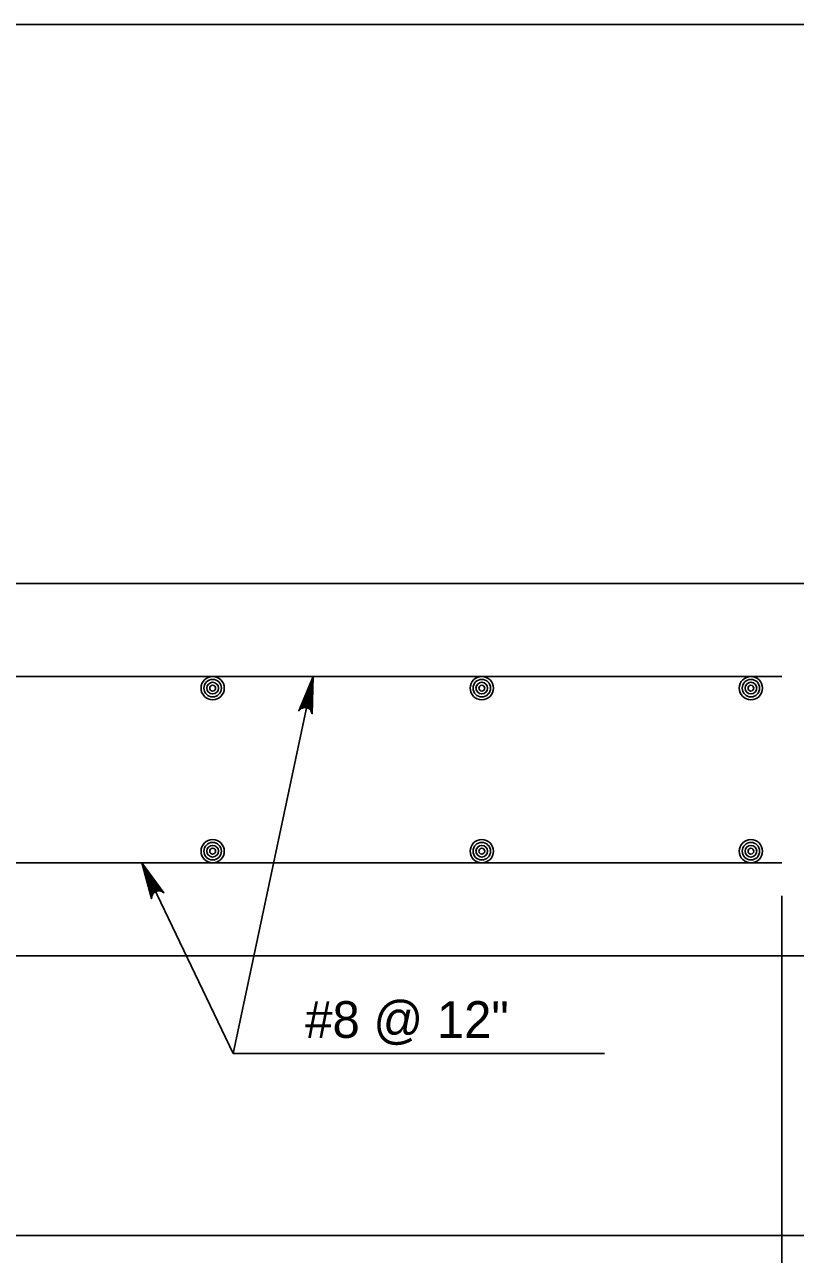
# Model space of a CAD drawing. Extents: x 636530 to 644067, y 294168 to 299122.
# Drawn here: x 643445.2 to 643508.3, y 296349.2 to 296449.8 of the extents above; entities that cross this region are included whole.
import ezdxf

# ---------------------------------------------------------------- set-up
doc = ezdxf.new("R2010")
doc.units = 0
doc.layers.add('1', color=7, linetype='Continuous')

msp = doc.modelspace()

# ---------------------------------------------------------------- linework, layer by layer
at = {"layer": '1'}
for p, q in [((643439.56, 296449.82), (643590.1, 296449.82)), ((643362.41, 296404.1), (643514.81, 296404.1)), ((643370.03, 296396.48), (643507.19, 296396.48)), ((643462.3, 296365.64), (643468.84, 296396.48)), ((643370.03, 296381.24), (643507.19, 296381.24)), ((643462.3, 296365.64), (643454.85, 296381.24)), ((643507.19, 296338.03), (643507.19, 296378.55)), ((643362.41, 296373.62), (643514.81, 296373.62)), ((643462.3, 296365.64), (643492.67, 296365.64)), ((643347.17, 296350.76), (643530.05, 296350.76))]:
    msp.add_line(p, q, dxfattribs=at)
msp.add_lwpolyline([(643584.93, 296432.57), (643590.1, 296435.11), (643590.1, 296449.82), (643439.56, 296449.82), (643439.56, 296447.91), (643438.61, 296447.91), (643438.61, 296404.1), (643514.81, 296404.1), (643535.13, 296424.42), (643590.1, 296424.42), (643590.1, 296431.59), (643595.06, 296433.94)], close=True, dxfattribs=at)
for points in [[(643468.84, 296396.48), (643468.77, 296393.44), (643468.72, 296393.57), (643468.66, 296393.7), (643468.58, 296393.78), (643468.49, 296393.86), (643468.4, 296393.9), (643468.3, 296393.93), (643468.2, 296393.94), (643468.1, 296393.94), (643467.99, 296393.9), (643467.88, 296393.87), (643467.78, 296393.77), (643467.67, 296393.68), (643468.84, 296396.48), (643467.78, 296393.77), (643467.88, 296393.87), (643468.84, 296396.48), (643467.99, 296393.9), (643468.1, 296393.94), (643468.84, 296396.48), (643468.2, 296393.94), (643468.3, 296393.93), (643468.84, 296396.48), (643468.4, 296393.9), (643468.49, 296393.86), (643468.84, 296396.48), (643468.58, 296393.78), (643468.66, 296393.7), (643468.84, 296396.48), (643468.72, 296393.57)], [(643454.85, 296381.24), (643456.64, 296378.79), (643456.52, 296378.86), (643456.4, 296378.93), (643456.28, 296378.94), (643456.17, 296378.95), (643456.07, 296378.92), (643455.97, 296378.89), (643455.89, 296378.83), (643455.81, 296378.77), (643455.74, 296378.68), (643455.68, 296378.58), (643455.66, 296378.44), (643455.63, 296378.31), (643454.85, 296381.24), (643455.66, 296378.44), (643455.68, 296378.58), (643454.85, 296381.24), (643455.74, 296378.68), (643455.81, 296378.77), (643454.85, 296381.24), (643455.89, 296378.83), (643455.97, 296378.89), (643454.85, 296381.24), (643456.07, 296378.92), (643456.17, 296378.95), (643454.85, 296381.24), (643456.28, 296378.94), (643456.4, 296378.93), (643454.85, 296381.24), (643456.52, 296378.86)]]:
    msp.add_lwpolyline(points, dxfattribs=at)
for centre, radius in [((643460.63, 296395.53), 0.952), ((643460.63, 296395.53), 0.714), ((643460.63, 296395.53), 0.476), ((643482.64, 296395.53), 0.952), ((643482.64, 296395.53), 0.714), ((643482.64, 296395.53), 0.476), ((643504.65, 296395.53), 0.952), ((643504.65, 296395.53), 0.714), ((643504.65, 296395.53), 0.476), ((643460.63, 296395.53), 0.238), ((643482.64, 296395.53), 0.238), ((643504.65, 296395.53), 0.238), ((643460.63, 296382.19), 0.952), ((643482.64, 296382.19), 0.952), ((643504.65, 296382.19), 0.952), ((643460.63, 296382.19), 0.714), ((643460.63, 296382.19), 0.476), ((643460.63, 296382.19), 0.238), ((643482.64, 296382.19), 0.714), ((643482.64, 296382.19), 0.476), ((643482.64, 296382.19), 0.238), ((643504.65, 296382.19), 0.714), ((643504.65, 296382.19), 0.476), ((643504.65, 296382.19), 0.238)]:
    msp.add_circle(centre, radius, dxfattribs=at)

# ---------------------------------------------------------------- texts
msp.add_text('#8 @ 12"', height=3, dxfattribs=at).set_placement((643468.2, 296366.92))

doc.saveas('drawing.dxf')
